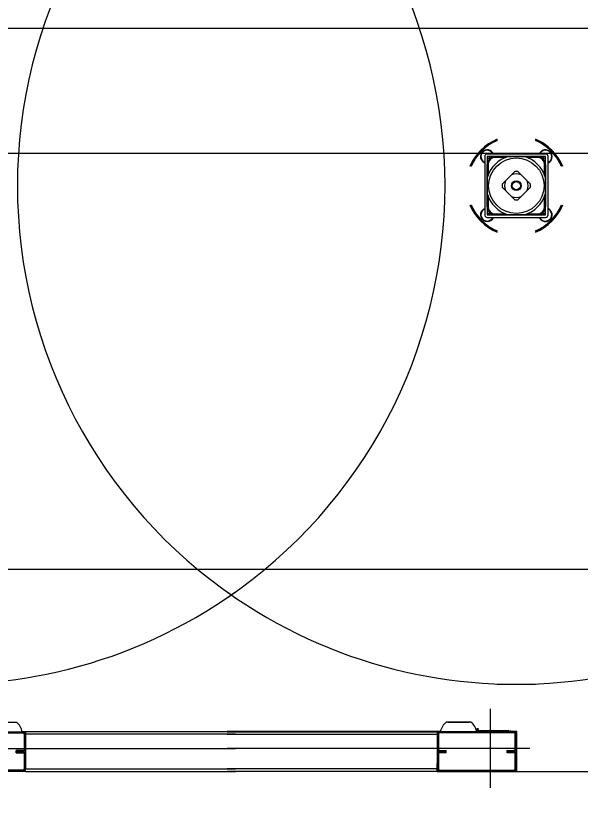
# Model space of a CAD drawing. Extents: x -264205 to -263659, y -1242401 to -1241986.
# Drawn here: x -263831.231 to -263830.554, y -1242088.242 to -1242087.293 of the extents above; entities that cross this region are included whole.
import ezdxf

# ---------------------------------------------------------------- set-up
doc = ezdxf.new("R2010")
doc.units = 0
for name, color, linetype in [('HESCON_OSI_STAVBY_KFA', 7, 'Continuous'), ('PROJEKT_OBRUBNIKY_KOMUNIKACIE', 7, 'Continuous'), ('SITUACIA_DSP_2D', 7, 'Continuous')]:
    doc.layers.add(name, color=color, linetype=linetype)

msp = doc.modelspace()

# ---------------------------------------------------------------- linework, layer by layer
at = {"layer": 'HESCON_OSI_STAVBY_KFA'}
msp.add_line((-263792.65279, -1242087.95724), (-263911.52279, -1242087.95724), dxfattribs=at)
at = {"layer": 'PROJEKT_OBRUBNIKY_KOMUNIKACIE'}
msp.add_lwpolyline([(-263794.89278, -1242227.38224), (-263808.96776, -1242241.45725), (-263894.96779, -1242241.45725), (-263909.04274, -1242227.38224), (-263909.04274, -1242196.33267), (-263914.14281, -1242196.33267), (-263914.14281, -1242132.43268), (-263909.04274, -1242132.43268), (-263909.04274, -1242101.38224), (-263894.96779, -1242087.30722), (-263808.96776, -1242087.30722), (-263794.89278, -1242101.38224), (-263794.89278, -1242227.38224)], dxfattribs=at)
at = {"layer": 'SITUACIA_DSP_2D'}
for p, q in [((-263894.96779, -1242087.30724), (-263808.96779, -1242087.30724)), ((-263894.58094, -1242087.45724), (-263809.35464, -1242087.45724)), ((-263830.66874, -1242087.46128), (-263830.66874, -1242087.53158)), ((-263830.59559, -1242087.45843), (-263830.66589, -1242087.45843)), ((-263830.66589, -1242087.46128), (-263830.66589, -1242087.53158)), ((-263830.59559, -1242087.46128), (-263830.66589, -1242087.46128)), ((-263830.66306, -1242087.46128), (-263830.66392, -1242087.46361)), ((-263830.65808, -1242087.46158), (-263830.65808, -1242087.46128)), ((-263830.65808, -1242087.46171), (-263830.65808, -1242087.46158)), ((-263830.6576, -1242087.46128), (-263830.6576, -1242087.46163)), ((-263830.65616, -1242087.46247), (-263830.65616, -1242087.46152)), ((-263830.65616, -1242087.46152), (-263830.64028, -1242087.46152)), ((-263830.64011, -1242087.46152), (-263830.6376, -1242087.46152)), ((-263830.6376, -1242087.46152), (-263830.63242, -1242087.46152)), ((-263830.63242, -1242087.46152), (-263830.62708, -1242087.46152)), ((-263830.62708, -1242087.46152), (-263830.62138, -1242087.46152)), ((-263830.62121, -1242087.46152), (-263830.60533, -1242087.46152)), ((-263830.60533, -1242087.46152), (-263830.60533, -1242087.46247)), ((-263830.60389, -1242087.46163), (-263830.60389, -1242087.46128)), ((-263830.60341, -1242087.46128), (-263830.60341, -1242087.46171)), ((-263830.60328, -1242087.45843), (-263830.60259, -1242087.4571)), ((-263830.60259, -1242087.4571), (-263830.60152, -1242087.45579)), ((-263830.59817, -1242087.4629), (-263830.59819, -1242087.46128)), ((-263830.59559, -1242087.53158), (-263830.59559, -1242087.46128)), ((-263830.59274, -1242087.53158), (-263830.59274, -1242087.46128)), ((-263830.66392, -1242087.46361), (-263830.66589, -1242087.46394)), ((-263830.66589, -1242087.46909), (-263830.66546, -1242087.46909)), ((-263830.66555, -1242087.46957), (-263830.66589, -1242087.46957)), ((-263830.66566, -1242087.48689), (-263830.66566, -1242087.47102)), ((-263830.66471, -1242087.47102), (-263830.66566, -1242087.47102)), ((-263830.66471, -1242087.47102), (-263830.66471, -1242087.48405)), ((-263830.64312, -1242087.46247), (-263830.65616, -1242087.46247)), ((-263830.60533, -1242087.46247), (-263830.61837, -1242087.46247)), ((-263830.59577, -1242087.46424), (-263830.59817, -1242087.4629)), ((-263830.59678, -1242087.48405), (-263830.59678, -1242087.47102)), ((-263830.59583, -1242087.47102), (-263830.59678, -1242087.47102)), ((-263830.59603, -1242087.46909), (-263830.59598, -1242087.4691)), ((-263830.59598, -1242087.4691), (-263830.59559, -1242087.46909)), ((-263830.59559, -1242087.46957), (-263830.59594, -1242087.46957)), ((-263830.59583, -1242087.47102), (-263830.59583, -1242087.48689)), ((-263830.59559, -1242087.46413), (-263830.59577, -1242087.46424)), ((-263830.6345, -1242087.48137), (-263830.63255, -1242087.47942)), ((-263830.62894, -1242087.47942), (-263830.62701, -1242087.48135)), ((-263830.66566, -1242087.48957), (-263830.66566, -1242087.48706)), ((-263830.66566, -1242087.49487), (-263830.66566, -1242087.48957)), ((-263830.64377, -1242087.49064), (-263830.63653, -1242087.48341)), ((-263830.63653, -1242087.48341), (-263830.6345, -1242087.48137)), ((-263830.62701, -1242087.48135), (-263830.62496, -1242087.48341)), ((-263830.62496, -1242087.48341), (-263830.61772, -1242087.49064)), ((-263830.59583, -1242087.48706), (-263830.59583, -1242087.48957)), ((-263830.59583, -1242087.48957), (-263830.59583, -1242087.49476)), ((-263830.66566, -1242087.50009), (-263830.66566, -1242087.49487)), ((-263830.64775, -1242087.49462), (-263830.64582, -1242087.4927)), ((-263830.6458, -1242087.50018), (-263830.64775, -1242087.49823)), ((-263830.64582, -1242087.4927), (-263830.64377, -1242087.49064)), ((-263830.61772, -1242087.49064), (-263830.61569, -1242087.49267)), ((-263830.61569, -1242087.49267), (-263830.61374, -1242087.49462)), ((-263830.61374, -1242087.49823), (-263830.61567, -1242087.50016)), ((-263830.59583, -1242087.49476), (-263830.59583, -1242087.50009)), ((-263830.66566, -1242087.5058), (-263830.66566, -1242087.50009)), ((-263830.66566, -1242087.52184), (-263830.66566, -1242087.50596)), ((-263830.66471, -1242087.50881), (-263830.66471, -1242087.52184)), ((-263830.64377, -1242087.50222), (-263830.6458, -1242087.50018)), ((-263830.63653, -1242087.50945), (-263830.64377, -1242087.50222)), ((-263830.63448, -1242087.5115), (-263830.63653, -1242087.50945)), ((-263830.62496, -1242087.50945), (-263830.62699, -1242087.51148)), ((-263830.61772, -1242087.50222), (-263830.62496, -1242087.50945)), ((-263830.61567, -1242087.50016), (-263830.61772, -1242087.50222)), ((-263830.59678, -1242087.52184), (-263830.59678, -1242087.50881)), ((-263830.59583, -1242087.50009), (-263830.59583, -1242087.5058)), ((-263830.59583, -1242087.50596), (-263830.59583, -1242087.52184)), ((-263830.63255, -1242087.51343), (-263830.63448, -1242087.5115)), ((-263830.62699, -1242087.51148), (-263830.62894, -1242087.51343)), ((-263830.67139, -1242087.52565), (-263830.67007, -1242087.52459)), ((-263830.67007, -1242087.52459), (-263830.66874, -1242087.52389)), ((-263830.66589, -1242087.52329), (-263830.66555, -1242087.52329)), ((-263830.66546, -1242087.52376), (-263830.66589, -1242087.52376)), ((-263830.66471, -1242087.52184), (-263830.66566, -1242087.52184)), ((-263830.59583, -1242087.52184), (-263830.59678, -1242087.52184)), ((-263830.59559, -1242087.52376), (-263830.59603, -1242087.52376)), ((-263830.59594, -1242087.52329), (-263830.59559, -1242087.52329)), ((-263830.66589, -1242087.52879), (-263830.66556, -1242087.52862)), ((-263830.66589, -1242087.53158), (-263830.59559, -1242087.53158)), ((-263830.66589, -1242087.53443), (-263830.59559, -1242087.53443)), ((-263830.66556, -1242087.52862), (-263830.66325, -1242087.53008)), ((-263830.66325, -1242087.53008), (-263830.66331, -1242087.53158)), ((-263830.65925, -1242087.53542), (-263830.65872, -1242087.53443)), ((-263830.65808, -1242087.53158), (-263830.65808, -1242087.53114)), ((-263830.6576, -1242087.53123), (-263830.6576, -1242087.53158)), ((-263830.65616, -1242087.53039), (-263830.64312, -1242087.53039)), ((-263830.65616, -1242087.53039), (-263830.65616, -1242087.53134)), ((-263830.64028, -1242087.53134), (-263830.65616, -1242087.53134)), ((-263830.6376, -1242087.53134), (-263830.64011, -1242087.53134)), ((-263830.6323, -1242087.53134), (-263830.6376, -1242087.53134)), ((-263830.62708, -1242087.53134), (-263830.6323, -1242087.53134)), ((-263830.62138, -1242087.53134), (-263830.62708, -1242087.53134)), ((-263830.60533, -1242087.53134), (-263830.62121, -1242087.53134)), ((-263830.61837, -1242087.53039), (-263830.60533, -1242087.53039)), ((-263830.60533, -1242087.53134), (-263830.60533, -1242087.53039)), ((-263830.60389, -1242087.53158), (-263830.60389, -1242087.53123)), ((-263830.60341, -1242087.53114), (-263830.60341, -1242087.53158)), ((-263830.59831, -1242087.53023), (-263830.59608, -1242087.52863)), ((-263830.59818, -1242087.53158), (-263830.59831, -1242087.53023)), ((-263830.59608, -1242087.52863), (-263830.59559, -1242087.52885)), ((-263830.65369, -1242088.09493), (-263830.6078, -1242088.09493)), ((-263830.66209, -1242088.12438), (-263830.66209, -1242088.21938)), ((-263831.26031, -1242088.14053), (-263831.23048, -1242088.14053)), ((-263830.68518, -1242088.14053), (-263830.71501, -1242088.14053)), ((-263830.71352, -1242088.14034), (-263830.71386, -1242088.14053)), ((-263830.71288, -1242088.14021), (-263830.71352, -1242088.14034)), ((-263830.71288, -1242088.14021), (-263830.7119, -1242088.14021)), ((-263830.7119, -1242088.14021), (-263830.68731, -1242088.14021)), ((-263830.68822, -1242088.13909), (-263830.68793, -1242088.13987)), ((-263830.68793, -1242088.13987), (-263830.68783, -1242088.14021)), ((-263830.68666, -1242088.14034), (-263830.68731, -1242088.14021)), ((-263830.68633, -1242088.14053), (-263830.68666, -1242088.14034)), ((-263831.31189, -1242088.15193), (-263831.22259, -1242088.15193)), ((-263831.31189, -1242088.15335), (-263831.22259, -1242088.15335)), ((-263831.22364, -1242088.15145), (-263830.96774, -1242088.15145)), ((-263831.22259, -1242088.15193), (-263831.22259, -1242088.15335)), ((-263831.22117, -1242088.15478), (-263831.21974, -1242088.15478)), ((-263831.22117, -1242088.15478), (-263831.22117, -1242088.17283)), ((-263830.96774, -1242088.15193), (-263831.21974, -1242088.15193)), ((-263831.21974, -1242088.15193), (-263831.21974, -1242088.15478)), ((-263830.96774, -1242088.15478), (-263831.21974, -1242088.15478)), ((-263831.21974, -1242088.15478), (-263831.21974, -1242088.18423)), ((-263831.21974, -1242088.15478), (-263831.21974, -1242088.17283)), ((-263830.72185, -1242088.15145), (-263830.97774, -1242088.15145)), ((-263830.97774, -1242088.15193), (-263830.72574, -1242088.15193)), ((-263830.97774, -1242088.15478), (-263830.72574, -1242088.15478)), ((-263830.72574, -1242088.15193), (-263830.72574, -1242088.15478)), ((-263830.72432, -1242088.15478), (-263830.72574, -1242088.15478)), ((-263830.72574, -1242088.15478), (-263830.72574, -1242088.18423)), ((-263830.72574, -1242088.15478), (-263830.72574, -1242088.17283)), ((-263830.72432, -1242088.15478), (-263830.72432, -1242088.17283)), ((-263830.72289, -1242088.15193), (-263830.72289, -1242088.15335)), ((-263830.63359, -1242088.15193), (-263830.72289, -1242088.15193)), ((-263830.63359, -1242088.15335), (-263830.72289, -1242088.15335)), ((-263830.67919, -1242088.1486), (-263830.67763, -1242088.1486)), ((-263830.6786, -1242088.15041), (-263830.67563, -1242088.15041)), ((-263830.67857, -1242088.1505), (-263830.63977, -1242088.1505)), ((-263830.67693, -1242088.1486), (-263830.67763, -1242088.1486)), ((-263830.67763, -1242088.14901), (-263830.67763, -1242088.1486)), ((-263830.67762, -1242088.14946), (-263830.67763, -1242088.14901)), ((-263830.67692, -1242088.14946), (-263830.67762, -1242088.14946)), ((-263830.67693, -1242088.1486), (-263830.67571, -1242088.1486)), ((-263830.67693, -1242088.1486), (-263830.67692, -1242088.14901)), ((-263830.67692, -1242088.14901), (-263830.67692, -1242088.14946)), ((-263830.63977, -1242088.15193), (-263830.63977, -1242088.1505)), ((-263830.63787, -1242088.15193), (-263830.63787, -1242088.1505)), ((-263830.63027, -1242088.15145), (-263830.63787, -1242088.15145)), ((-263830.63359, -1242088.15335), (-263830.63359, -1242088.15193)), ((-263830.63074, -1242088.15478), (-263830.63217, -1242088.15478)), ((-263830.63217, -1242088.17283), (-263830.63217, -1242088.15478)), ((-263830.63074, -1242088.17283), (-263830.63074, -1242088.15478)), ((-263830.63027, -1242088.19943), (-263830.63027, -1242088.15145)), ((-263831.33089, -1242088.17188), (-263830.96774, -1242088.17188)), ((-263831.23067, -1242088.1771), (-263831.23067, -1242088.17425)), ((-263831.22259, -1242088.17425), (-263831.23067, -1242088.17425)), ((-263831.22259, -1242088.17425), (-263831.22259, -1242088.17568)), ((-263831.21974, -1242088.17283), (-263831.22117, -1242088.17283)), ((-263830.61459, -1242088.17188), (-263830.97774, -1242088.17188)), ((-263830.72574, -1242088.17283), (-263830.72432, -1242088.17283)), ((-263830.72289, -1242088.17425), (-263830.72289, -1242088.17568)), ((-263830.72289, -1242088.17425), (-263830.71482, -1242088.17425)), ((-263830.71482, -1242088.1771), (-263830.71482, -1242088.17425)), ((-263830.64167, -1242088.17568), (-263830.64167, -1242088.17425)), ((-263830.64167, -1242088.17425), (-263830.63359, -1242088.17425)), ((-263830.63359, -1242088.17568), (-263830.63359, -1242088.17425)), ((-263830.63217, -1242088.17283), (-263830.63074, -1242088.17283)), ((-263831.23067, -1242088.17568), (-263831.22259, -1242088.17568)), ((-263831.22259, -1242088.17568), (-263831.23067, -1242088.17568)), ((-263831.23067, -1242088.1771), (-263831.22259, -1242088.1771)), ((-263831.22259, -1242088.17568), (-263831.22259, -1242088.1771)), ((-263831.22117, -1242088.17853), (-263831.21974, -1242088.17853)), ((-263831.22117, -1242088.17853), (-263831.22117, -1242088.19658)), ((-263831.21974, -1242088.17853), (-263831.21974, -1242088.19658)), ((-263830.72432, -1242088.17853), (-263830.72574, -1242088.17853)), ((-263830.72574, -1242088.17853), (-263830.72574, -1242088.19658)), ((-263830.72432, -1242088.17853), (-263830.72432, -1242088.19658)), ((-263830.72289, -1242088.17568), (-263830.72289, -1242088.1771)), ((-263830.71482, -1242088.17568), (-263830.72289, -1242088.17568)), ((-263830.72289, -1242088.17568), (-263830.71482, -1242088.17568)), ((-263830.71482, -1242088.1771), (-263830.72289, -1242088.1771)), ((-263830.64167, -1242088.1771), (-263830.64167, -1242088.17568)), ((-263830.63359, -1242088.17568), (-263830.64167, -1242088.17568)), ((-263830.64167, -1242088.17568), (-263830.63359, -1242088.17568)), ((-263830.63359, -1242088.1771), (-263830.64167, -1242088.1771)), ((-263830.63359, -1242088.1771), (-263830.63359, -1242088.17568)), ((-263830.63074, -1242088.17853), (-263830.63217, -1242088.17853)), ((-263830.63217, -1242088.19658), (-263830.63217, -1242088.17853)), ((-263830.63074, -1242088.19658), (-263830.63074, -1242088.17853)), ((-263831.21974, -1242088.19658), (-263831.21974, -1242088.18993)), ((-263830.72574, -1242088.19658), (-263830.72574, -1242088.18993)), ((-263831.22259, -1242088.198), (-263831.31189, -1242088.198)), ((-263831.22259, -1242088.19943), (-263831.31189, -1242088.19943)), ((-263831.22259, -1242088.198), (-263831.22259, -1242088.19943)), ((-263831.21974, -1242088.19943), (-263831.22259, -1242088.19943)), ((-263831.21974, -1242088.19658), (-263831.22117, -1242088.19658)), ((-263831.21974, -1242088.19658), (-263830.96774, -1242088.19658)), ((-263831.21974, -1242088.19943), (-263831.21974, -1242088.19658)), ((-263831.21974, -1242088.19943), (-263830.96774, -1242088.19943)), ((-263830.72574, -1242088.19658), (-263830.97774, -1242088.19658)), ((-263830.72574, -1242088.19943), (-263830.97774, -1242088.19943)), ((-263830.72574, -1242088.19943), (-263830.72574, -1242088.19658)), ((-263830.72574, -1242088.19658), (-263830.72432, -1242088.19658)), ((-263830.72574, -1242088.19943), (-263830.72289, -1242088.19943)), ((-263830.72289, -1242088.198), (-263830.72289, -1242088.19943)), ((-263830.72289, -1242088.198), (-263830.63359, -1242088.198)), ((-263830.72289, -1242088.19943), (-263830.63359, -1242088.19943)), ((-263830.63359, -1242088.19943), (-263830.63359, -1242088.198)), ((-263830.63359, -1242088.19943), (-263830.63027, -1242088.19943)), ((-263830.63217, -1242088.19658), (-263830.63074, -1242088.19658)), ((-263830.63027, -1242088.19943), (-263830.11611, -1242088.19943))]:
    msp.add_line(p, q, dxfattribs=at)
for radius in [0.0333, 0.0058, 0.00485]:
    msp.add_circle((-263830.63074, -1242087.49643), radius, dxfattribs=at)
for centre, radius, start, end in [((-263831.31474, -1242087.49643), 0.5985, 54.56502, 305.43498), ((-263830.63074, -1242087.49643), 0.5985, 234.56502, 125.43498), ((-263830.63074, -1242087.49643), 0.5985, 124.26896, 235.73104), ((-263831.31474, -1242087.49643), 0.5985, 304.26896, 55.73104), ((-263830.63074, -1242087.49643), 0.06033, 112.35319, 157.6468), ((-263830.63074, -1242087.49643), 0.05938, 112.73067, 134.99999), ((-263830.63074, -1242087.49643), 0.0589, 112.92441, 134.99999), ((-263830.63074, -1242087.49643), 0.06033, 22.3532, 67.64681), ((-263830.63074, -1242087.49643), 0.05938, 22.73068, 67.26933), ((-263830.63074, -1242087.49643), 0.0589, 22.9244, 67.07559), ((-263830.63074, -1242087.49643), 0.05938, 134.99999, 157.26932), ((-263830.63074, -1242087.49643), 0.0589, 134.99999, 157.0756), ((-263830.66568, -1242087.4615), 0.00807, 134.99999, 247.66306), ((-263830.66568, -1242087.4615), 0.0076, 23.81633, 246.18369), ((-263830.66568, -1242087.4615), 0.00807, 22.33694, 134.99999), ((-263830.66589, -1242087.46128), 0.00285, 90, 180), ((-263830.65616, -1242087.47102), 0.0095, 90, 180), ((-263830.63074, -1242087.49643), 0.03615, 105.02023, 164.97979), ((-263830.63074, -1242087.49643), 0.03615, 15.02021, 74.97977), ((-263830.60533, -1242087.47102), 0.0095, 0, 90), ((-263830.59581, -1242087.4615), 0.0076, 330.85024, 156.18367), ((-263830.59581, -1242087.4615), 0.00807, 292.33694, 134.99999), ((-263830.59559, -1242087.46128), 0.00285, 0, 90), ((-263830.65616, -1242087.47102), 0.00855, 90, 180), ((-263830.60533, -1242087.47102), 0.00855, 0, 90), ((-263830.59581, -1242087.4615), 0.0076, 293.81631, 330.85024), ((-263830.63074, -1242087.49643), 0.0171, 83.94245, 96.05755), ((-263830.63074, -1242087.49643), 0.01425, 66.03949, 113.96051), ((-263830.63074, -1242087.49643), 0.0171, 173.94245, 186.05755), ((-263830.63074, -1242087.49643), 0.01425, 156.03947, 203.96053), ((-263830.63074, -1242087.49643), 0.01425, 336.03947, 23.96053), ((-263830.63074, -1242087.49643), 0.0171, 353.94245, 6.05755), ((-263830.63074, -1242087.49643), 0.03615, 195.02021, 254.97977), ((-263830.63074, -1242087.49643), 0.01425, 246.03949, 293.96051), ((-263830.63074, -1242087.49643), 0.03615, 285.02023, 344.97979), ((-263830.63074, -1242087.49643), 0.0171, 263.94245, 276.05755), ((-263830.63074, -1242087.49643), 0.06033, 202.3532, 247.64681), ((-263830.63074, -1242087.49643), 0.05938, 202.73068, 247.26933), ((-263830.63074, -1242087.49643), 0.0589, 202.9244, 247.07559), ((-263830.66568, -1242087.53136), 0.00807, 134.99999, 337.66306), ((-263830.66568, -1242087.53136), 0.0076, 113.81631, 327.68075), ((-263830.65616, -1242087.52184), 0.0095, 180, 270), ((-263830.65616, -1242087.52184), 0.00855, 180, 270), ((-263830.63074, -1242087.49643), 0.06033, 292.35319, 337.6468), ((-263830.63074, -1242087.49643), 0.0589, 292.92441, 337.0756), ((-263830.63074, -1242087.49643), 0.05938, 292.73067, 337.26932), ((-263830.60533, -1242087.52184), 0.00855, 270, 0), ((-263830.60533, -1242087.52184), 0.0095, 270, 0), ((-263830.59581, -1242087.53136), 0.00807, 202.33694, 67.66306), ((-263830.59581, -1242087.53136), 0.0076, 203.81633, 35.64554), ((-263830.59581, -1242087.53136), 0.0076, 35.64554, 66.18369), ((-263830.66589, -1242087.53158), 0.00285, 180, 270), ((-263830.59559, -1242087.53158), 0.00285, 270, 0), ((-263831.24221, -1242088.15547), 0.019, 10.75587, 51.87121), ((-263830.70328, -1242088.15547), 0.019, 128.12879, 169.24413), ((-263830.69691, -1242088.15547), 0.019, 10.75587, 51.87121), ((-263831.22259, -1242088.15478), 0.00285, 0, 90), ((-263831.22259, -1242088.15478), 0.00142, 0, 90), ((-263830.72289, -1242088.15478), 0.00285, 90, 180), ((-263830.72289, -1242088.15478), 0.00142, 90, 180), ((-263830.67572, -1242088.15041), 0.000095, 270, 0), ((-263830.63359, -1242088.15478), 0.00285, 0, 90), ((-263830.63359, -1242088.15478), 0.00142, 0, 90), ((-263831.22259, -1242088.17283), 0.00143, 270, 0), ((-263831.22259, -1242088.17283), 0.00285, 270, 0), ((-263830.72289, -1242088.17283), 0.00285, 180, 270), ((-263830.72289, -1242088.17283), 0.00143, 180, 270), ((-263830.63359, -1242088.17283), 0.00285, 270, 0), ((-263830.63359, -1242088.17283), 0.00143, 270, 0), ((-263831.22259, -1242088.17853), 0.00285, 0, 90), ((-263831.22259, -1242088.17853), 0.00143, 0, 90), ((-263830.72289, -1242088.17853), 0.00285, 90, 180), ((-263830.72289, -1242088.17853), 0.00143, 90, 180), ((-263830.63359, -1242088.17853), 0.00285, 0, 90), ((-263830.63359, -1242088.17853), 0.00143, 0, 90), ((-263831.22259, -1242088.19658), 0.00143, 270, 0), ((-263831.22259, -1242088.19658), 0.00285, 270, 0), ((-263830.72289, -1242088.19658), 0.00285, 180, 270), ((-263830.72289, -1242088.19658), 0.00143, 180, 270), ((-263830.63359, -1242088.19658), 0.00143, 270, 0), ((-263830.63359, -1242088.19658), 0.00285, 270, 0)]:
    msp.add_arc(centre, radius, start, end, dxfattribs=at)

doc.saveas('drawing.dxf')
